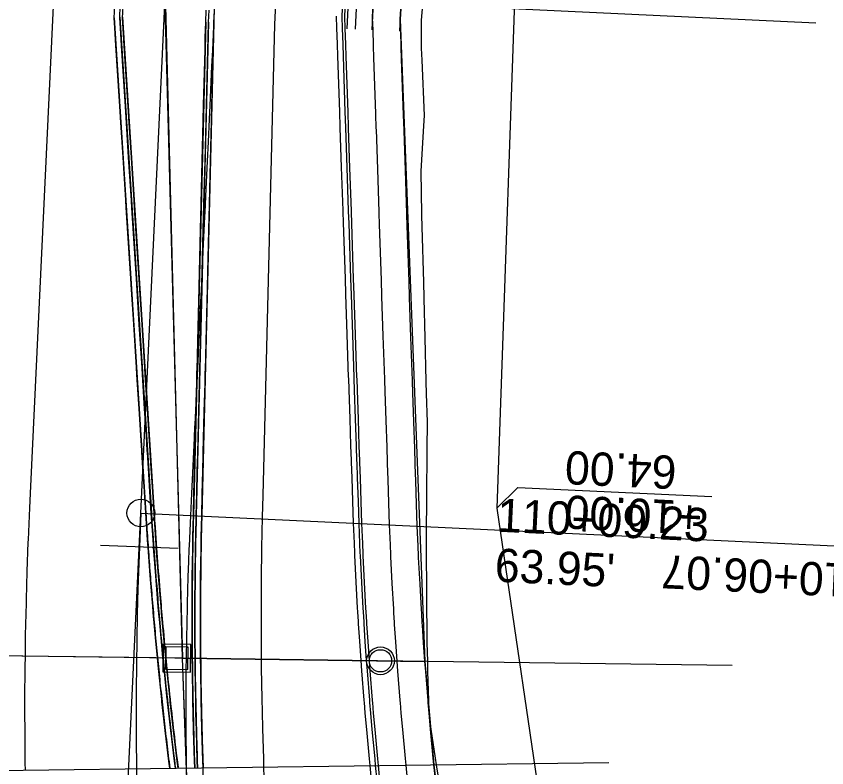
# Model space of a CAD drawing. Extents: x -70 to 701944, y -4 to 666871.
# Drawn here: x 668232.5 to 668378.5, y 654205.3 to 654340.7 of the extents above; entities that cross this region are included whole.
import ezdxf

# ---------------------------------------------------------------- set-up
doc = ezdxf.new("R2010")
doc.units = 0
for name, color, linetype in [('R_Detour', 7, 'Continuous'), ('R_Horz Alg', 7, 'Continuous'), ('R_Horz Alg Annot', 7, 'Continuous'), ('R_No Plot', 7, 'Continuous'), ('R_Proposed Const Limits', 7, 'Continuous'), ('R_Proposed Road', 7, 'Continuous'), ('R_ROW', 7, 'Continuous'), ('R_ROW Annot', 7, 'Continuous'), ('R_Striping', 7, 'Continuous'), ('R_Water', 7, 'Continuous'), ('T_Indications', 7, 'Continuous')]:
    doc.layers.add(name, color=color, linetype=linetype)

msp = doc.modelspace()

# ---------------------------------------------------------------- linework, layer by layer
at = {"layer": 'R_Detour'}
for p, q in [((668376.54, 654339.45), (668259.34, 654344.98)), ((668361.46, 654223.7), (668181.7, 654226.04))]:
    msp.add_line(p, q, dxfattribs=at)
at = {"layer": 'R_Horz Alg'}
for p, q in [((668254.91, 654251.16), (668327.61, 655791.56)), ((668247.96, 654103.91), (668254.91, 654251.16))]:
    msp.add_line(p, q, dxfattribs=at)
msp.add_lwpolyline([(668247.65, 654245.37), (668261.64, 654244.82)], dxfattribs=at)
msp.add_circle((668254.91, 654251.16), 2.5, dxfattribs=at)
msp.add_arc((669018, 654215.14), 763.94, 177.29792, 199.14065, dxfattribs=at)
at = {"layer": 'R_Horz Alg Annot'}
msp.add_lwpolyline([(668254.91, 654251.16), (668406.59, 654244)], dxfattribs=at)
at = {"layer": 'R_No Plot'}
msp.add_line((668179.92, 654204.12), (668339.24, 654206.22), dxfattribs=at)
for points in [[(668204.9, 654347.55), (668259.34, 654344.98), (668259.3, 654340.24), (668262.4, 654224.99), (668199.63, 654225.81), (668201.89, 654283.75)], [(668259.34, 654344.98), (668301.79, 654342.98), (668301.66, 654340.15), (668306.09, 654224.42), (668262.4, 654224.99)], [(668263.87, 654222.47), (668263.93, 654227.47), (668258.94, 654227.54), (668258.87, 654222.54)], [(668199.63, 654225.81), (668199.69, 654200.55), (668200.38, 654178.75), (668200.99, 654166.91), (668202.75, 654143.01), (668206.57, 654108.27), (668269.83, 654116.68), (668266.57, 654145.28), (668264.35, 654171.23), (668262.4, 654224.99)], [(668262.4, 654224.99), (668306.09, 654224.42), (668307.71, 654205.8), (668311.71, 654173.45), (668320.95, 654123.33), (668269.83, 654116.68), (668266.57, 654145.28), (668264.4, 654170.66)]]:
    msp.add_lwpolyline(points, close=True, dxfattribs=at)
msp.add_circle((668298.09, 654224.53), 2.5, dxfattribs=at)
at = {"layer": 'R_Proposed Const Limits'}
for points in [[(668306.86, 654215.1), (668306.8, 654217.01), (668306.79, 654217.29), (668306.79, 654217.4), (668306.64, 654222.62), (668306.59, 654224.42), (668306.52, 654227.83), (668306.49, 654230.94), (668306.48, 654231.31), (668306.46, 654233.05), (668306.45, 654233.74), (668306.41, 654238.28), (668306.39, 654243.06), (668306.39, 654243.5), (668306.38, 654245.03), (668306.38, 654245.16), (668306.39, 654248.73), (668306.43, 654252.66), (668306.46, 654256.88), (668306.49, 654259.69), (668306.49, 654259.99), (668306.51, 654262.67), (668306.55, 654267.5), (668306.39, 654272.68), (668306.34, 654274.79), (668306.34, 654274.94), (668306.15, 654282.71), (668305.94, 654289.84), (668305.94, 654289.93), (668305.87, 654292.73), (668305.61, 654302.75), (668305.54, 654304.84), (668305.54, 654305.02), (668305.42, 654312.77), (668305.85, 654319.88), (668305.86, 654319.97), (668306.01, 654322.76), (668305.57, 654332.79), (668305.5, 654334.92), (668305.5, 654335), (668305.49, 654337.8), (668305.49, 654339.97), (668305.7, 654342.71)], [(668308.61, 654203.23), (668308.18, 654205.81), (668307.99, 654206.98), (668307.23, 654212.19), (668306.86, 654215.1)]]:
    msp.add_lwpolyline(points, dxfattribs=at)
at = {"layer": 'R_Proposed Road'}
for p, q in [((668250.11, 654340.41), (668255.82, 654251.12)), ((668251.11, 654340.48), (668256.81, 654251.18)), ((668251.61, 654340.51), (668257.31, 654251.21)), ((668266.59, 654339.6), (668264.38, 654250.68)), ((668267.09, 654339.59), (668264.88, 654250.66)), ((668268.09, 654339.56), (668265.88, 654250.64))]:
    msp.add_line(p, q, dxfattribs=at)
for points in [[(668297.48, 654203.04), (668297.21, 654205.67), (668297.1, 654206.86), (668296.6, 654212.14), (668296.34, 654215.1), (668296.18, 654217.04), (668296.16, 654217.32), (668296.15, 654217.43), (668295.73, 654222.73), (668295.59, 654224.56), (668295.35, 654228.03), (668295.15, 654231.19), (668295.12, 654231.57), (668295.01, 654233.34), (668294.97, 654234.04), (668294.71, 654238.66), (668294.47, 654243.53), (668294.45, 654243.98), (668294.38, 654245.53), (668294.38, 654245.66), (668294.23, 654249.3), (668294.1, 654253.24), (668293.96, 654257.47), (668293.86, 654260.29), (668293.85, 654260.59), (668293.76, 654263.27), (668293.6, 654268.11), (668293.43, 654273.29), (668293.36, 654275.4), (668293.35, 654275.55), (668293.09, 654283.32), (668292.85, 654290.46), (668292.85, 654290.55), (668292.75, 654293.35), (668292.42, 654303.38), (668292.35, 654305.47), (668292.34, 654305.64), (668292.08, 654313.4), (668291.84, 654320.54), (668291.84, 654320.63), (668291.75, 654323.43), (668291.41, 654333.46), (668291.34, 654335.59), (668291.34, 654335.67), (668291.24, 654338.47), (668291.17, 654340.65), (668291.3, 654343.39)], [(668297.98, 654203.05), (668297.71, 654205.67), (668297.6, 654206.87), (668297.1, 654212.15), (668296.84, 654215.1), (668296.68, 654217.04), (668296.66, 654217.32), (668296.65, 654217.43), (668296.23, 654222.73), (668296.09, 654224.55), (668295.85, 654228.02), (668295.65, 654231.18), (668295.62, 654231.55), (668295.51, 654233.33), (668295.47, 654234.02), (668295.21, 654238.64), (668294.97, 654243.51), (668294.95, 654243.96), (668294.88, 654245.51), (668294.88, 654245.64), (668294.73, 654249.28), (668294.6, 654253.22), (668294.46, 654257.45), (668294.36, 654260.26), (668294.35, 654260.57), (668294.26, 654263.24), (668294.1, 654268.09), (668293.93, 654273.27), (668293.86, 654275.38), (668293.85, 654275.53), (668293.59, 654283.3), (668293.35, 654290.44), (668293.35, 654290.53), (668293.25, 654293.33), (668292.92, 654303.35), (668292.85, 654305.44), (668292.84, 654305.62), (668292.58, 654313.38), (668292.34, 654320.52), (668292.34, 654320.61), (668292.25, 654323.41), (668291.91, 654333.43), (668291.84, 654335.57), (668291.84, 654335.64), (668291.74, 654338.45), (668291.67, 654340.62), (668291.8, 654343.37)], [(668302.98, 654203.13), (668302.71, 654205.74), (668302.6, 654206.92), (668302.1, 654212.17), (668301.84, 654215.1), (668301.68, 654217.03), (668301.66, 654217.3), (668301.65, 654217.42), (668301.23, 654222.67), (668301.09, 654224.49), (668300.85, 654227.94), (668300.64, 654231.07), (668300.62, 654231.44), (668300.51, 654233.2), (668300.47, 654233.89), (668300.21, 654238.48), (668299.97, 654243.31), (668299.95, 654243.76), (668299.88, 654245.3), (668299.87, 654245.43), (668299.73, 654249.04), (668299.59, 654252.98), (668299.45, 654257.21), (668299.36, 654260.03), (668299.35, 654260.33), (668299.26, 654263.01), (668299.09, 654267.85), (668298.92, 654273.04), (668298.85, 654275.14), (668298.84, 654275.29), (668298.58, 654283.06), (668298.34, 654290.2), (668298.34, 654290.29), (668298.25, 654293.09), (668297.91, 654303.12), (668297.84, 654305.21), (668297.84, 654305.39), (668297.58, 654313.14), (668297.34, 654320.28), (668297.33, 654320.38), (668297.24, 654323.17), (668296.9, 654333.2), (668296.83, 654335.33), (668296.83, 654335.41), (668296.74, 654338.21), (668296.66, 654340.39), (668296.79, 654343.13)], [(668260.13, 654205.18), (668259.97, 654206.43), (668259.3, 654211.99), (668258.95, 654215.1), (668258.72, 654217.14), (668258.69, 654217.43), (668258.68, 654217.55), (668258.09, 654223.13), (668257.9, 654225.05), (668257.55, 654228.71), (668257.25, 654232.04), (668257.21, 654232.43), (668257.05, 654234.3), (668256.99, 654235.03), (668256.59, 654239.9), (668256.2, 654245.03), (668256.17, 654245.5), (668256.05, 654247.14), (668256.04, 654247.28), (668255.79, 654251.12), (668255.54, 654255.06), (668255.27, 654259.3), (668255.09, 654262.12), (668255.07, 654262.42), (668254.9, 654265.1), (668254.59, 654269.96), (668254.26, 654275.14), (668254.13, 654277.25), (668254.12, 654277.4), (668253.62, 654285.18), (668253.17, 654292.33), (668253.16, 654292.43), (668252.99, 654295.23), (668252.35, 654305.27), (668252.21, 654307.36), (668252.2, 654307.54), (668251.71, 654315.31), (668251.25, 654322.45), (668251.25, 654322.55), (668251.07, 654325.35), (668250.43, 654335.39), (668250.3, 654337.53), (668250.29, 654337.6), (668250.11, 654340.41), (668250.21, 654342.58)], [(668261.13, 654205.19), (668260.97, 654206.44), (668260.3, 654211.99), (668259.95, 654215.1), (668259.72, 654217.14), (668259.69, 654217.43), (668259.68, 654217.55), (668259.09, 654223.12), (668258.9, 654225.04), (668258.55, 654228.69), (668258.25, 654232.01), (668258.21, 654232.4), (668258.05, 654234.27), (668257.99, 654235), (668257.59, 654239.86), (668257.2, 654244.99), (668257.17, 654245.46), (668257.05, 654247.1), (668257.04, 654247.24), (668256.79, 654251.07), (668256.54, 654255.01), (668256.27, 654259.25), (668256.09, 654262.07), (668256.07, 654262.37), (668255.9, 654265.05), (668255.59, 654269.91), (668255.26, 654275.1), (668255.13, 654277.2), (668255.12, 654277.35), (668254.62, 654285.14), (668254.17, 654292.29), (668254.16, 654292.38), (668253.98, 654295.18), (668253.35, 654305.22), (668253.21, 654307.31), (668253.2, 654307.49), (668252.71, 654315.26), (668252.25, 654322.41), (668252.25, 654322.5), (668252.07, 654325.3), (668251.43, 654335.34), (668251.29, 654337.48), (668251.29, 654337.56), (668251.11, 654340.36), (668251.21, 654342.53)], [(668261.63, 654205.2), (668261.47, 654206.45), (668260.8, 654211.99), (668260.45, 654215.1), (668260.22, 654217.14), (668260.19, 654217.43), (668260.18, 654217.55), (668259.59, 654223.11), (668259.4, 654225.03), (668259.05, 654228.68), (668258.75, 654232), (668258.71, 654232.39), (668258.55, 654234.26), (668258.49, 654234.99), (668258.09, 654239.85), (668257.7, 654244.97), (668257.67, 654245.44), (668257.55, 654247.08), (668257.54, 654247.22), (668257.29, 654251.05), (668257.04, 654254.99), (668256.77, 654259.23), (668256.59, 654262.05), (668256.57, 654262.35), (668256.4, 654265.03), (668256.09, 654269.88), (668255.76, 654275.07), (668255.63, 654277.18), (668255.62, 654277.33), (668255.12, 654285.11), (668254.67, 654292.26), (668254.66, 654292.35), (668254.48, 654295.16), (668253.84, 654305.2), (668253.71, 654307.29), (668253.7, 654307.47), (668253.21, 654315.24), (668252.75, 654322.38), (668252.75, 654322.48), (668252.57, 654325.28), (668251.93, 654335.32), (668251.79, 654337.46), (668251.79, 654337.53), (668251.61, 654340.34), (668251.71, 654342.51)], [(668264.63, 654205.24), (668264.58, 654206.49), (668264.41, 654212.01), (668264.34, 654215.1), (668264.3, 654217.13), (668264.29, 654217.42), (668264.29, 654217.53), (668264.2, 654223.06), (668264.18, 654224.97), (668264.15, 654228.59), (668264.15, 654231.88), (668264.15, 654232.27), (668264.15, 654234.12), (668264.15, 654234.84), (668264.18, 654239.65), (668264.25, 654244.72), (668264.26, 654245.18), (668264.29, 654246.8), (668264.29, 654246.93), (668264.38, 654250.71), (668264.47, 654254.64), (668264.58, 654258.86), (668264.65, 654261.67), (668264.66, 654261.97), (668264.72, 654264.64), (668264.84, 654269.47), (668264.97, 654274.64), (668265.02, 654276.74), (668265.03, 654276.89), (668265.22, 654284.64), (668265.4, 654291.76), (668265.4, 654291.85), (668265.47, 654294.64), (668265.72, 654304.64), (668265.77, 654306.72), (668265.78, 654306.9), (668265.97, 654314.64), (668266.15, 654321.75), (668266.15, 654321.85), (668266.22, 654324.63), (668266.47, 654334.63), (668266.52, 654336.76), (668266.52, 654336.84), (668266.59, 654339.63), (668266.7, 654341.8)], [(668265.13, 654205.24), (668265.08, 654206.49), (668264.91, 654212.01), (668264.84, 654215.1), (668264.8, 654217.13), (668264.79, 654217.41), (668264.79, 654217.53), (668264.7, 654223.06), (668264.68, 654224.96), (668264.65, 654228.58), (668264.65, 654231.87), (668264.65, 654232.26), (668264.65, 654234.11), (668264.65, 654234.83), (668264.68, 654239.63), (668264.75, 654244.7), (668264.76, 654245.16), (668264.79, 654246.78), (668264.79, 654246.91), (668264.87, 654250.69), (668264.97, 654254.62), (668265.08, 654258.84), (668265.15, 654261.64), (668265.16, 654261.94), (668265.22, 654264.61), (668265.34, 654269.45), (668265.47, 654274.61), (668265.52, 654276.71), (668265.53, 654276.86), (668265.72, 654284.61), (668265.9, 654291.73), (668265.9, 654291.82), (668265.97, 654294.61), (668266.22, 654304.61), (668266.27, 654306.7), (668266.28, 654306.87), (668266.47, 654314.61), (668266.65, 654321.73), (668266.65, 654321.82), (668266.72, 654324.61), (668266.97, 654334.61), (668267.02, 654336.74), (668267.02, 654336.81), (668267.09, 654339.61), (668267.2, 654341.78)], [(668266.17, 654202.51), (668266.13, 654205.26), (668266.08, 654206.5), (668265.91, 654212.02), (668265.84, 654215.1), (668265.8, 654217.12), (668265.79, 654217.41), (668265.79, 654217.53), (668265.7, 654223.05), (668265.68, 654224.95), (668265.65, 654228.56), (668265.65, 654231.85), (668265.65, 654232.24), (668265.65, 654234.08), (668265.65, 654234.8), (668265.68, 654239.6), (668265.75, 654244.66), (668265.76, 654245.12), (668265.79, 654246.74), (668265.79, 654246.87), (668265.87, 654250.64), (668265.97, 654254.57), (668266.08, 654258.79), (668266.15, 654261.6), (668266.15, 654261.9), (668266.22, 654264.57), (668266.34, 654269.4), (668266.47, 654274.57), (668266.52, 654276.67), (668266.53, 654276.82), (668266.72, 654284.57), (668266.9, 654291.69), (668266.9, 654291.78), (668266.97, 654294.57), (668267.22, 654304.57), (668267.27, 654306.65), (668267.28, 654306.83), (668267.47, 654314.56), (668267.65, 654321.68), (668267.65, 654321.78), (668267.72, 654324.56), (668267.97, 654334.56), (668268.02, 654336.69), (668268.02, 654336.77), (668268.09, 654339.56), (668268.19, 654341.73)], [(668307.98, 654203.22), (668307.71, 654205.8), (668307.59, 654206.98), (668307.1, 654212.19), (668306.84, 654215.1), (668306.68, 654217.01), (668306.66, 654217.29), (668306.65, 654217.4), (668306.23, 654222.62), (668306.09, 654224.42), (668305.85, 654227.85), (668305.64, 654230.96), (668305.62, 654231.33), (668305.51, 654233.08), (668305.47, 654233.76), (668305.21, 654238.32), (668304.96, 654243.12), (668304.94, 654243.56), (668304.87, 654245.09), (668304.87, 654245.22), (668304.72, 654248.81), (668304.59, 654252.75), (668304.45, 654256.98), (668304.35, 654259.79), (668304.34, 654260.09), (668304.25, 654262.77), (668304.09, 654267.62), (668303.91, 654272.8), (668303.84, 654274.9), (668303.84, 654275.05), (668303.58, 654282.83), (668303.34, 654289.97), (668303.34, 654290.06), (668303.24, 654292.85), (668302.91, 654302.88), (668302.84, 654304.97), (668302.83, 654305.15), (668302.57, 654312.91), (668302.33, 654320.04), (668302.33, 654320.14), (668302.23, 654322.93), (668301.9, 654332.96), (668301.83, 654335.09), (668301.82, 654335.17), (668301.73, 654337.98), (668301.66, 654340.15), (668301.79, 654342.89)], [(668296.48, 654203.02), (668296.21, 654205.65), (668296.1, 654206.85), (668295.6, 654212.14), (668295.34, 654215.1), (668295.18, 654217.05), (668295.16, 654217.32), (668295.15, 654217.44), (668294.73, 654222.74), (668294.59, 654224.57), (668294.35, 654228.05), (668294.15, 654231.22), (668294.12, 654231.59), (668294.01, 654233.37), (668293.97, 654234.06), (668293.71, 654238.69), (668293.47, 654243.57), (668293.45, 654244.02), (668293.38, 654245.58), (668293.38, 654245.71), (668293.23, 654249.35), (668293.1, 654253.29), (668292.96, 654257.52), (668292.86, 654260.33), (668292.85, 654260.64), (668292.76, 654263.32), (668292.6, 654268.16), (668292.43, 654273.34), (668292.36, 654275.45), (668292.35, 654275.6), (668292.09, 654283.37), (668291.85, 654290.51), (668291.85, 654290.6), (668291.76, 654293.4), (668291.42, 654303.42), (668291.35, 654305.51), (668291.34, 654305.69), (668291.08, 654313.45), (668290.84, 654320.59), (668290.84, 654320.68), (668290.75, 654323.48), (668290.41, 654333.5), (668290.34, 654335.64), (668290.34, 654335.71), (668290.24, 654338.52), (668290.17, 654340.69)]]:
    msp.add_lwpolyline(points, dxfattribs=at)
for points in [[(668255.82, 654251.12), (668255.87, 654250.35), (668255.96, 654248.81), (668256.12, 654246.5), (668256.28, 654244.19), (668256.45, 654241.88), (668256.63, 654239.58), (668256.82, 654237.28), (668257.01, 654234.97), (668257.21, 654232.67), (668257.41, 654230.37), (668257.62, 654228.08), (668257.84, 654225.78), (668258.07, 654223.48), (668258.3, 654221.19), (668258.54, 654218.9), (668258.79, 654216.61), (668259.04, 654214.32), (668259.3, 654212.03), (668259.57, 654209.75), (668259.84, 654207.46), (668260.03, 654205.94), (668260.13, 654205.18)], [(668256.81, 654251.18), (668257.06, 654247.34), (668257.33, 654243.51), (668257.93, 654235.86), (668258.26, 654232.03), (668258.97, 654224.38), (668259.36, 654220.56), (668260.2, 654212.93), (668260.65, 654209.12), (668261.12, 654205.3)], [(668257.31, 654251.21), (668257.56, 654247.38), (668257.83, 654243.55), (668258.43, 654235.9), (668258.76, 654232.08), (668259.47, 654224.43), (668259.86, 654220.61), (668260.69, 654212.98), (668261.14, 654209.18), (668261.61, 654205.36)], [(668264.38, 654250.68), (668264.29, 654246.89), (668264.22, 654243.1), (668264.15, 654235.52), (668264.14, 654231.73), (668264.18, 654224.15), (668264.23, 654220.36), (668264.39, 654212.78), (668264.5, 654208.99), (668264.63, 654205.21)], [(668264.88, 654250.66), (668264.79, 654246.88), (668264.72, 654243.09), (668264.65, 654235.52), (668264.64, 654231.73), (668264.68, 654224.15), (668264.73, 654220.37), (668264.89, 654212.79), (668264.99, 654209), (668265.13, 654205.22)], [(668265.88, 654250.64), (668265.87, 654249.88), (668265.83, 654248.37), (668265.78, 654246.1), (668265.74, 654243.83), (668265.71, 654241.56), (668265.69, 654239.29), (668265.67, 654237.02), (668265.66, 654234.75), (668265.65, 654232.48), (668265.65, 654230.21), (668265.66, 654227.94), (668265.68, 654225.67), (668265.7, 654223.4), (668265.73, 654221.13), (668265.76, 654218.86), (668265.81, 654216.59), (668265.86, 654214.33), (668265.91, 654212.06), (668265.98, 654209.79), (668266.05, 654207.52), (668266.1, 654206.01), (668266.13, 654205.26)]]:
    msp.add_open_spline(points, degree=3, dxfattribs=at)
at = {"layer": 'R_ROW'}
msp.add_lwpolyline([(668379.35, 655858.1), (668375.98, 655777.07), (668370.36, 655679.23), (668386.89, 655520.28), (668407.12, 655376.16), (668401.28, 655337.39), (668367.53, 655300.94), (668336.13, 654741.8), (668319.02, 654252.06), (668346.25, 654066.79), (668364.92, 653986.53), (668401.01, 653983.18), (668425.78, 653872.16), (668398.63, 653868.03), (668433.79, 653730.98), (668450.99, 653639.16), (668466.96, 653535.35), (668502.13, 653505.82)], dxfattribs=at)
at = {"layer": 'R_ROW Annot'}
msp.add_lwpolyline([(668319.02, 654252.06), (668322.85, 654255.78), (668357.81, 654254.13)], dxfattribs=at)
at = {"layer": 'R_Striping'}
for points in [[(668234.1, 654204.85), (668234.08, 654206.12), (668234.04, 654211.89), (668234.03, 654215.1), (668234.03, 654217.62), (668234.07, 654223.39), (668234.1, 654225.35), (668234.15, 654229.12), (668234.28, 654234.89), (668234.3, 654235.6), (668234.44, 654240.61), (668234.63, 654245.89), (668234.65, 654246.34), (668234.9, 654252.12), (668235.09, 654256.02), (668257.24, 654725.5)], [(668277.16, 654201.2), (668277.09, 654205.53), (668277.04, 654206.86), (668276.88, 654212.31), (668276.8, 654215.35), (668276.75, 654217.73), (668276.67, 654223.19), (668276.65, 654225.04), (668276.62, 654228.61), (668276.62, 654234.07), (668276.62, 654234.74), (668276.65, 654239.49), (668276.72, 654244.49), (668276.72, 654244.91), (668276.84, 654250.39), (668276.94, 654254.29), (668279.05, 654339.16), (668297.2, 654723.62)]]:
    msp.add_lwpolyline(points, dxfattribs=at)
at = {"layer": 'R_Water'}
msp.add_lwpolyline([(668263.38, 654222.98), (668263.43, 654226.98), (668259.43, 654227.03), (668259.38, 654223.03)], close=True, dxfattribs=at)
msp.add_circle((668298.09, 654224.53), 2, dxfattribs=at)
at = {"layer": 'T_Indications'}
for points in [[(668263.13, 654205.22), (668263.11, 654206.47), (668263.07, 654212), (668263.06, 654215.1), (668263.06, 654217.54), (668263.07, 654218.11), (668263.1, 654222.69), (668263.1, 654223.07), (668263.12, 654224.98), (668263.18, 654228.61), (668263.3, 654234.14), (668263.32, 654234.86), (668263.46, 654239.67), (668263.55, 654242.45), (668263.64, 654244.72), (668263.64, 654244.74), (668263.66, 654245.2), (668263.9, 654250.73), (668264.08, 654254.66), (668264.56, 654264.65), (668264.65, 654266.72), (668264.67, 654267.11), (668265.03, 654274.64), (668265.27, 654279.84), (668265.31, 654280.57), (668265.5, 654284.62), (668265.87, 654292.58), (668265.96, 654294.42), (668265.97, 654294.61), (668266.44, 654304.6), (668266.48, 654305.31), (668266.61, 654308.27), (668266.91, 654314.59), (668267.08, 654318.04), (668267.27, 654322.12), (668267.38, 654324.58), (668267.72, 654331.68), (668267.86, 654334.57), (668268.33, 654344.56)], [(668292.07, 654338.43), (668292.3, 654343.43)], [(668293.56, 654338.36), (668293.8, 654343.36)], [(668296.56, 654338.22), (668296.8, 654343.21)], [(668301.55, 654337.98), (668301.79, 654342.98)]]:
    msp.add_lwpolyline(points, dxfattribs=at)

# ---------------------------------------------------------------- texts
at = {"layer": 'R_Horz Alg Annot'}
msp.add_text('P.T. 110+06.07', height=6, rotation=177.2979, dxfattribs=at).set_placement((668403.91, 654241.01))
at = {"layer": 'R_No Plot'}
for s, p in [('110+09.23 ', (668319, 654247.8)), ("63.95' ", (668318.58, 654238.81))]:
    msp.add_text(s, height=6, rotation=357.2978, dxfattribs=at).set_placement(p)
at = {"layer": 'R_ROW Annot'}
for s, p in [('64.00', (668351.55, 654261.43)), ('+10.00', (668356.17, 654253.21))]:
    msp.add_text(s, height=6, rotation=177.2978, dxfattribs=at).set_placement(p)

doc.saveas('drawing.dxf')
